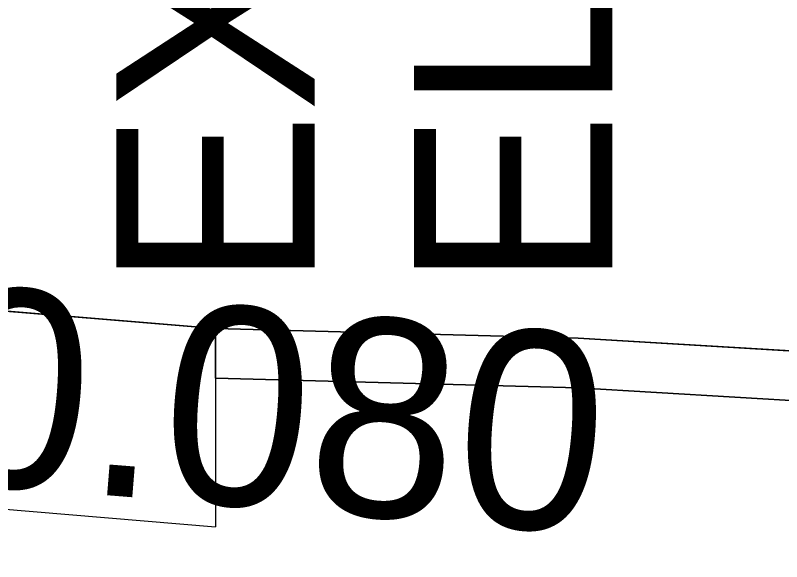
# Model space of a CAD drawing. Extents: x 1131015 to 1136271, y 133453 to 174329.
# Drawn here: x 1132352.456 to 1132356.32, y 159176.626 to 159179.384 of the extents above; entities that cross this region are included whole.
import ezdxf

# ---------------------------------------------------------------- set-up
doc = ezdxf.new("R2010")
doc.units = 0
for name, color, linetype in [('DESIGN - EARTHWORK - Shapes', 7, 'Continuous'), ('DESIGN - TYPICAL - Finished Grade Slopes Text', 7, 'Continuous'), ('SURVEY - GROUND - Bottom of Topsoil Layer', 7, 'Continuous'), ('SURVEY - GROUND - Existing Pavement Layer', 7, 'Continuous'), ('SURVEY - GROUND - Existing Pavement Text', 7, 'Continuous'), ('SURVEY - GROUND - Top of Ground', 7, 'Continuous')]:
    doc.layers.add(name, color=color, linetype=linetype)

msp = doc.modelspace()

# ---------------------------------------------------------------- linework, layer by layer
at = {"layer": 'DESIGN - EARTHWORK - Shapes'}
for points in [[(1132335.3999, 159179.1179), (1132340.4557, 159178.8142), (1132345.064, 159178.536), (1132350.3929, 159178.0584), (1132353.4649, 159177.8027), (1132353.4649, 159177.5527), (1132355.2939, 159177.5038), (1132357.2686, 159177.3867), (1132357.7442, 159177.2865), (1132362.0869, 159175.7166), (1132363.5798, 159175.2655), (1132365.761, 159176.2936), (1132370.0563, 159177.8534)], [(1132335.3999, 159179.1179), (1132340.4557, 159178.8142), (1132345.064, 159178.536), (1132350.3929, 159178.0584), (1132353.4649, 159177.8027), (1132353.4649, 159177.5527), (1132355.2939, 159177.5038), (1132357.2686, 159177.3867), (1132357.7442, 159177.2865), (1132362.0869, 159175.7166), (1132363.5798, 159175.2655), (1132365.761, 159176.2936), (1132370.0563, 159177.8534)], [(1132335.3999, 159179.1179), (1132340.4557, 159178.8142), (1132345.064, 159178.536), (1132350.3929, 159178.0584), (1132353.4649, 159177.8027), (1132353.4649, 159177.5527), (1132355.2939, 159177.5038), (1132357.2686, 159177.3867), (1132357.7442, 159177.2865), (1132362.0869, 159175.7166), (1132363.5798, 159175.2655), (1132365.761, 159176.2936), (1132370.0563, 159177.8534)], [(1132335.3999, 159179.1179), (1132340.4557, 159178.8142), (1132345.064, 159178.536), (1132350.3929, 159178.0584), (1132353.4649, 159177.8027), (1132353.4649, 159177.5527), (1132355.2939, 159177.5038), (1132357.2686, 159177.3867), (1132357.7442, 159177.2865), (1132362.0869, 159175.7166), (1132363.5798, 159175.2655), (1132365.761, 159176.2936), (1132370.0563, 159177.8534)], [(1132335.3999, 159179.1179), (1132340.4557, 159178.8142), (1132345.064, 159178.536), (1132350.3929, 159178.0584), (1132353.4649, 159177.8027), (1132353.4649, 159177.5527), (1132355.2939, 159177.5038), (1132357.2686, 159177.3867), (1132357.7442, 159177.2865), (1132362.0869, 159175.7166), (1132363.5798, 159175.2655), (1132365.761, 159176.2936), (1132370.0563, 159177.8534)], [(1132335.3999, 159179.1179), (1132340.4557, 159178.8142), (1132345.064, 159178.536), (1132350.3929, 159178.0584), (1132353.4649, 159177.8027), (1132353.4649, 159177.5527), (1132355.2939, 159177.5038), (1132357.2686, 159177.3867), (1132357.7442, 159177.2865), (1132362.0869, 159175.7166), (1132363.5798, 159175.2655), (1132365.761, 159176.2936), (1132370.0563, 159177.8534)], [(1132335.3999, 159179.1179), (1132340.4557, 159178.8142), (1132345.064, 159178.536), (1132350.3929, 159178.0584), (1132353.4649, 159177.8027), (1132353.4649, 159177.5527), (1132355.2939, 159177.5038), (1132357.2686, 159177.3867), (1132357.7442, 159177.2865), (1132362.0869, 159175.7166), (1132363.5798, 159175.2655), (1132365.761, 159176.2936), (1132370.0563, 159177.8534)], [(1132335.3999, 159179.1179), (1132340.4557, 159178.8142), (1132345.064, 159178.536), (1132350.3929, 159178.0584), (1132353.4649, 159177.8027), (1132353.4649, 159177.5527), (1132355.2939, 159177.5038), (1132357.2686, 159177.3867), (1132357.7442, 159177.2865), (1132362.0869, 159175.7166), (1132363.5798, 159175.2655), (1132365.761, 159176.2936), (1132370.0563, 159177.8534)], [(1132335.3999, 159179.1179), (1132340.4557, 159178.8142), (1132345.064, 159178.536), (1132350.3929, 159178.0584), (1132353.4649, 159177.8027), (1132353.4649, 159177.5527), (1132355.2939, 159177.5038), (1132357.2686, 159177.3867), (1132357.7442, 159177.2865), (1132362.0869, 159175.7166), (1132363.5798, 159175.2655), (1132365.761, 159176.2936), (1132370.0563, 159177.8534)], [(1132335.3999, 159179.1179), (1132340.4557, 159178.8142), (1132345.064, 159178.536), (1132350.3929, 159178.0584), (1132353.4649, 159177.8027), (1132353.4649, 159177.5527), (1132355.2939, 159177.5038), (1132357.2686, 159177.3867), (1132357.7442, 159177.2865), (1132362.0869, 159175.7166), (1132363.5798, 159175.2655), (1132365.761, 159176.2936), (1132370.0563, 159177.8534)], [(1132335.3999, 159179.1179), (1132340.4557, 159178.8142), (1132345.064, 159178.536), (1132350.3929, 159178.0584), (1132353.4649, 159177.8027), (1132353.4649, 159177.5527), (1132355.2939, 159177.5038), (1132357.2686, 159177.3867), (1132357.7442, 159177.2865), (1132362.0869, 159175.7166), (1132363.5798, 159175.2655), (1132365.761, 159176.2936), (1132370.0563, 159177.8534)], [(1132370.0563, 159177.8534), (1132365.761, 159176.2936), (1132363.5798, 159175.2655), (1132362.0869, 159175.7166), (1132357.7442, 159177.2865), (1132357.2686, 159177.3867), (1132355.2939, 159177.5038), (1132353.4649, 159177.5527), (1132353.4649, 159177.8027), (1132350.3929, 159178.0584), (1132345.064, 159178.536), (1132340.4557, 159178.8142), (1132335.3999, 159179.1179)], [(1132335.3999, 159179.1179), (1132340.4557, 159178.8142), (1132345.064, 159178.536), (1132350.3929, 159178.0584), (1132353.4649, 159177.8027), (1132353.4649, 159177.5527), (1132355.2939, 159177.5038), (1132357.2686, 159177.3867), (1132357.7442, 159177.2865), (1132362.0869, 159175.7166), (1132363.5798, 159175.2655), (1132365.761, 159176.2936), (1132370.0563, 159177.8534)], [(1132335.3999, 159179.1179), (1132340.4557, 159178.8142), (1132345.064, 159178.536), (1132350.3929, 159178.0584), (1132353.4649, 159177.8027), (1132353.4649, 159177.5527), (1132355.2939, 159177.5038), (1132357.2686, 159177.3867), (1132357.7442, 159177.2865), (1132362.0869, 159175.7166), (1132363.5798, 159175.2655), (1132365.761, 159176.2936), (1132370.0563, 159177.8534)], [(1132335.3999, 159179.1179), (1132340.4557, 159178.8142), (1132345.064, 159178.536), (1132350.3929, 159178.0584), (1132353.4649, 159177.8027), (1132353.4649, 159177.5527), (1132355.2939, 159177.5038), (1132357.2686, 159177.3867), (1132357.7442, 159177.2865), (1132362.0869, 159175.7166), (1132363.5798, 159175.2655), (1132365.761, 159176.2936), (1132370.0563, 159177.8534)], [(1132335.3999, 159179.1179), (1132340.4557, 159178.8142), (1132345.064, 159178.536), (1132350.3929, 159178.0584), (1132353.4649, 159177.8027), (1132353.4649, 159177.5527), (1132355.2939, 159177.5038), (1132357.2686, 159177.3867), (1132357.7442, 159177.2865), (1132362.0869, 159175.7166), (1132363.5798, 159175.2655), (1132365.761, 159176.2936), (1132370.0563, 159177.8534)], [(1132370.0563, 159177.8534), (1132365.761, 159176.2936), (1132363.5798, 159175.2655), (1132362.0869, 159175.7166), (1132357.7442, 159177.2865), (1132357.2686, 159177.3867), (1132355.2939, 159177.5038), (1132353.4649, 159177.5527), (1132353.4649, 159177.8027), (1132350.3929, 159178.0584), (1132345.064, 159178.536), (1132340.4557, 159178.8142), (1132335.3999, 159179.1179)], [(1132370.0563, 159177.8534), (1132365.761, 159176.2936), (1132363.5798, 159175.2655), (1132362.0869, 159175.7166), (1132357.7442, 159177.2865), (1132357.2686, 159177.3867), (1132355.2939, 159177.5038), (1132353.4649, 159177.5527), (1132353.4649, 159177.8027), (1132350.3929, 159178.0584), (1132345.064, 159178.536), (1132340.4557, 159178.8142), (1132335.3999, 159179.1179)], [(1132370.0563, 159178.1034), (1132365.761, 159176.5436), (1132363.5798, 159175.5155), (1132362.0869, 159175.9666), (1132357.7442, 159177.5365), (1132357.2686, 159177.6367), (1132355.2939, 159177.7538), (1132353.4649, 159177.8027), (1132353.4649, 159177.5527), (1132355.2939, 159177.5038), (1132357.2686, 159177.3867), (1132357.7442, 159177.2865), (1132362.0869, 159175.7166), (1132363.5798, 159175.2655), (1132365.761, 159176.2936), (1132370.0563, 159177.8534)], [(1132370.0563, 159177.8534), (1132365.761, 159176.2936), (1132363.5798, 159175.2655), (1132362.0869, 159175.7166), (1132357.7442, 159177.2865), (1132357.2686, 159177.3867), (1132355.2939, 159177.5038), (1132353.4649, 159177.5527), (1132353.4649, 159177.8027), (1132355.2939, 159177.7538), (1132357.2686, 159177.6367), (1132357.7442, 159177.5365), (1132362.0869, 159175.9666), (1132363.5798, 159175.5155), (1132365.761, 159176.5436), (1132370.0563, 159178.1034)], [(1132370.0563, 159178.1034), (1132365.761, 159176.5436), (1132363.5798, 159175.5155), (1132362.0869, 159175.9666), (1132357.7442, 159177.5365), (1132357.2686, 159177.6367), (1132355.2939, 159177.7538), (1132353.4649, 159177.8027), (1132353.4649, 159177.5527), (1132355.2939, 159177.5038), (1132357.2686, 159177.3867), (1132357.7442, 159177.2865), (1132362.0869, 159175.7166), (1132363.5798, 159175.2655), (1132365.761, 159176.2936), (1132370.0563, 159177.8534)], [(1132370.0563, 159177.8534), (1132365.761, 159176.2936), (1132363.5798, 159175.2655), (1132362.0869, 159175.7166), (1132357.7442, 159177.2865), (1132357.2686, 159177.3867), (1132355.2939, 159177.5038), (1132353.4649, 159177.5527), (1132353.4649, 159177.8027), (1132355.2939, 159177.7538), (1132357.2686, 159177.6367), (1132357.7442, 159177.5365), (1132362.0869, 159175.9666), (1132363.5798, 159175.5155), (1132365.761, 159176.5436), (1132370.0563, 159178.1034)], [(1132370.0563, 159178.1034), (1132365.761, 159176.5436), (1132363.5798, 159175.5155), (1132362.0869, 159175.9666), (1132357.7442, 159177.5365), (1132357.2686, 159177.6367), (1132355.2939, 159177.7538), (1132353.4649, 159177.8027), (1132353.4649, 159177.5527), (1132355.2939, 159177.5038), (1132357.2686, 159177.3867), (1132357.7442, 159177.2865), (1132362.0869, 159175.7166), (1132363.5798, 159175.2655), (1132365.761, 159176.2936), (1132370.0563, 159177.8534)], [(1132370.0563, 159178.1034), (1132365.761, 159176.5436), (1132363.5798, 159175.5155), (1132362.0869, 159175.9666), (1132357.7442, 159177.5365), (1132357.2686, 159177.6367), (1132355.2939, 159177.7538), (1132353.4649, 159177.8027), (1132353.4649, 159177.5527), (1132355.2939, 159177.5038), (1132357.2686, 159177.3867), (1132357.7442, 159177.2865), (1132362.0869, 159175.7166), (1132363.5798, 159175.2655), (1132365.761, 159176.2936), (1132370.0563, 159177.8534)], [(1132370.0563, 159178.1034), (1132365.761, 159176.5436), (1132363.5798, 159175.5155), (1132362.0869, 159175.9666), (1132357.7442, 159177.5365), (1132357.2686, 159177.6367), (1132355.2939, 159177.7538), (1132353.4649, 159177.8027), (1132353.4649, 159177.5527), (1132355.2939, 159177.5038), (1132357.2686, 159177.3867), (1132357.7442, 159177.2865), (1132362.0869, 159175.7166), (1132363.5798, 159175.2655), (1132365.761, 159176.2936), (1132370.0563, 159177.8534)], [(1132370.0563, 159178.1034), (1132365.761, 159176.5436), (1132363.5798, 159175.5155), (1132362.0869, 159175.9666), (1132357.7442, 159177.5365), (1132357.2686, 159177.6367), (1132355.2939, 159177.7538), (1132353.4649, 159177.8027), (1132353.4649, 159177.5527), (1132355.2939, 159177.5038), (1132357.2686, 159177.3867), (1132357.7442, 159177.2865), (1132362.0869, 159175.7166), (1132363.5798, 159175.2655), (1132365.761, 159176.2936), (1132370.0563, 159177.8534)], [(1132370.0563, 159178.1034), (1132365.761, 159176.5436), (1132363.5798, 159175.5155), (1132362.0869, 159175.9666), (1132357.7442, 159177.5365), (1132357.2686, 159177.6367), (1132355.2939, 159177.7538), (1132353.4649, 159177.8027), (1132353.4649, 159177.5527), (1132355.2939, 159177.5038), (1132357.2686, 159177.3867), (1132357.7442, 159177.2865), (1132362.0869, 159175.7166), (1132363.5798, 159175.2655), (1132365.761, 159176.2936), (1132370.0563, 159177.8534)], [(1132370.0563, 159178.1034), (1132365.761, 159176.5436), (1132363.5798, 159175.5155), (1132362.0869, 159175.9666), (1132357.7442, 159177.5365), (1132357.2686, 159177.6367), (1132355.2939, 159177.7538), (1132353.4649, 159177.8027), (1132353.4649, 159177.5527), (1132355.2939, 159177.5038), (1132357.2686, 159177.3867), (1132357.7442, 159177.2865), (1132362.0869, 159175.7166), (1132363.5798, 159175.2655), (1132365.761, 159176.2936), (1132370.0563, 159177.8534)], [(1132370.0563, 159178.1034), (1132365.761, 159176.5436), (1132363.5798, 159175.5155), (1132362.0869, 159175.9666), (1132357.7442, 159177.5365), (1132357.2686, 159177.6367), (1132355.2939, 159177.7538), (1132353.4649, 159177.8027), (1132353.4649, 159177.5527), (1132355.2939, 159177.5038), (1132357.2686, 159177.3867), (1132357.7442, 159177.2865), (1132362.0869, 159175.7166), (1132363.5798, 159175.2655), (1132365.761, 159176.2936), (1132370.0563, 159177.8534)], [(1132370.0563, 159177.8534), (1132365.761, 159176.2936), (1132363.5798, 159175.2655), (1132362.0869, 159175.7166), (1132357.7442, 159177.2865), (1132357.2686, 159177.3867), (1132355.2939, 159177.5038), (1132353.4649, 159177.5527), (1132353.4649, 159177.8027), (1132355.2939, 159177.7538), (1132357.2686, 159177.6367), (1132357.7442, 159177.5365), (1132362.0869, 159175.9666), (1132363.5798, 159175.5155), (1132365.761, 159176.5436), (1132370.0563, 159178.1034)], [(1132370.0563, 159178.1034), (1132365.761, 159176.5436), (1132363.5798, 159175.5155), (1132362.0869, 159175.9666), (1132357.7442, 159177.5365), (1132357.2686, 159177.6367), (1132355.2939, 159177.7538), (1132353.4649, 159177.8027), (1132353.4649, 159177.5527), (1132355.2939, 159177.5038), (1132357.2686, 159177.3867), (1132357.7442, 159177.2865), (1132362.0869, 159175.7166), (1132363.5798, 159175.2655), (1132365.761, 159176.2936), (1132370.0563, 159177.8534)], [(1132370.0563, 159178.1034), (1132365.761, 159176.5436), (1132363.5798, 159175.5155), (1132362.0869, 159175.9666), (1132357.7442, 159177.5365), (1132357.2686, 159177.6367), (1132355.2939, 159177.7538), (1132353.4649, 159177.8027), (1132353.4649, 159177.5527), (1132355.2939, 159177.5038), (1132357.2686, 159177.3867), (1132357.7442, 159177.2865), (1132362.0869, 159175.7166), (1132363.5798, 159175.2655), (1132365.761, 159176.2936), (1132370.0563, 159177.8534)], [(1132370.0563, 159178.1034), (1132365.761, 159176.5436), (1132363.5798, 159175.5155), (1132362.0869, 159175.9666), (1132357.7442, 159177.5365), (1132357.2686, 159177.6367), (1132355.2939, 159177.7538), (1132353.4649, 159177.8027), (1132353.4649, 159177.5527), (1132355.2939, 159177.5038), (1132357.2686, 159177.3867), (1132357.7442, 159177.2865), (1132362.0869, 159175.7166), (1132363.5798, 159175.2655), (1132365.761, 159176.2936), (1132370.0563, 159177.8534)], [(1132370.0563, 159178.1034), (1132365.761, 159176.5436), (1132363.5798, 159175.5155), (1132362.0869, 159175.9666), (1132357.7442, 159177.5365), (1132357.2686, 159177.6367), (1132355.2939, 159177.7538), (1132353.4649, 159177.8027), (1132353.4649, 159177.5527), (1132355.2939, 159177.5038), (1132357.2686, 159177.3867), (1132357.7442, 159177.2865), (1132362.0869, 159175.7166), (1132363.5798, 159175.2655), (1132365.761, 159176.2936), (1132370.0563, 159177.8534)], [(1132370.0563, 159177.8534), (1132365.761, 159176.2936), (1132363.5798, 159175.2655), (1132362.0869, 159175.7166), (1132357.7442, 159177.2865), (1132357.2686, 159177.3867), (1132355.2939, 159177.5038), (1132353.4649, 159177.5527), (1132353.4649, 159177.8027), (1132355.2939, 159177.7538), (1132357.2686, 159177.6367), (1132357.7442, 159177.5365), (1132362.0869, 159175.9666), (1132363.5798, 159175.5155), (1132365.761, 159176.5436), (1132370.0563, 159178.1034)], [(1132370.0563, 159178.1034), (1132365.761, 159176.5436), (1132363.5798, 159175.5155), (1132362.0869, 159175.9666), (1132357.7442, 159177.5365), (1132357.2686, 159177.6367), (1132355.2939, 159177.7538), (1132353.4649, 159177.8027), (1132353.4649, 159177.5527), (1132355.2939, 159177.5038), (1132357.2686, 159177.3867), (1132357.7442, 159177.2865), (1132362.0869, 159175.7166), (1132363.5798, 159175.2655), (1132365.761, 159176.2936), (1132370.0563, 159177.8534)]]:
    msp.add_lwpolyline(points, dxfattribs=at)
at = {"layer": 'SURVEY - GROUND - Bottom of Topsoil Layer'}
for p, q in [((1132353.4649, 159177.5527), (1132353.4649, 159177.8027)), ((1132353.4649, 159177.5527), (1132355.2939, 159177.5038)), ((1132355.2939, 159177.5038), (1132357.2686, 159177.3867))]:
    msp.add_line(p, q, dxfattribs=at)
at = {"layer": 'SURVEY - GROUND - Existing Pavement Layer'}
for p in [(1132353.4649, 159177.8027), (1132350.3929, 159177.0584)]:
    msp.add_line(p, (1132353.4649, 159176.8027), dxfattribs=at)
at = {"layer": 'SURVEY - GROUND - Top of Ground'}
for p, q in [((1132350.3929, 159178.0584), (1132353.4649, 159177.8027)), ((1132353.4649, 159177.8027), (1132355.2939, 159177.7538)), ((1132355.2939, 159177.7538), (1132357.2686, 159177.6367))]:
    msp.add_line(p, q, dxfattribs=at)

# ---------------------------------------------------------------- texts
at = {"layer": 'DESIGN - TYPICAL - Finished Grade Slopes Text'}
msp.add_text('-0.080', height=1, rotation=355.4261, dxfattribs=at).set_placement((1132351.6115, 159177.0663))
at = {"layer": 'SURVEY - GROUND - Existing Pavement Text'}
for s, p in [('EL.1003.15', (1132355.4657, 159178.0027)), ('EX. EOP', (1132353.9649, 159178.0027))]:
    msp.add_text(s, height=1, rotation=90, dxfattribs=at).set_placement(p)

doc.saveas('drawing.dxf')
